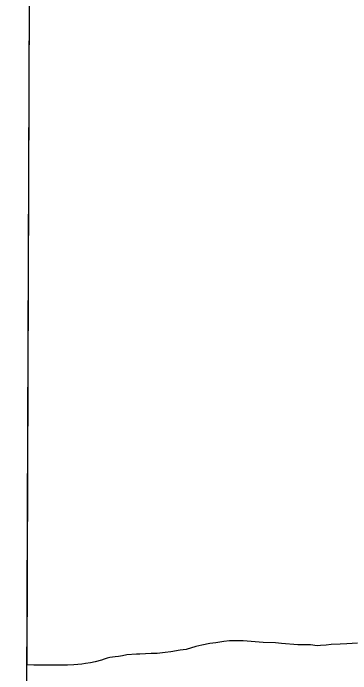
# Model space of a CAD drawing. Extents: x 3146026 to 3183936, y 897894 to 923344.
# Drawn here: x 3150246 to 3151130, y 913306 to 915037 of the extents above; entities that cross this region are included whole.
import ezdxf

# ---------------------------------------------------------------- set-up
doc = ezdxf.new("R2010")
doc.units = 0
doc.layers.add('V-GRID-FRAM', color=7, linetype='Continuous')
doc.layers.add('V-SITE-VEGE', color=7, linetype='Continuous')

msp = doc.modelspace()

# ---------------------------------------------------------------- linework, layer by layer
at = {"layer": 'V-GRID-FRAM'}
msp.add_lwpolyline([(3150311.9, 921563.1), (3181637, 921462.9), (3181586.7, 903274.3), (3150245.8, 903374.5), (3150311.9, 921563.1)], dxfattribs=at)
at = {"layer": 'V-SITE-VEGE'}
for p, q in [((3150282, 913328.9), (3150288.5, 915112.7)), ((3150761.2, 913384.9), (3150740.1, 913380.5)), ((3150776.2, 913386.8), (3150761.2, 913384.9)), ((3150797.4, 913390.3), (3150776.2, 913386.8)), ((3150812.4, 913392.1), (3150797.4, 913390.3)), ((3150847.8, 913392.2), (3150812.4, 913392.1)), ((3150900.8, 913387.9), (3150847.8, 913392.2)), ((3150932.6, 913387.1), (3150900.8, 913387.9)), ((3150948.5, 913385.4), (3150932.6, 913387.1)), ((3150990.9, 913382), (3150948.5, 913385.4)), ((3151024.4, 913381.2), (3150990.9, 913382)), ((3151078.3, 913382.2), (3151065.1, 913380.4)), ((3151102.1, 913383.1), (3151078.3, 913382.2)), ((3151119.8, 913384), (3151102.1, 913383.1)), ((3151147.2, 913385.9), (3151119.8, 913384)), ((3150682.7, 913368), (3150658.8, 913363.5)), ((3150698.6, 913369.8), (3150682.7, 913368)), ((3150724.2, 913376.9), (3150698.6, 913369.8)), ((3150740.1, 913380.5), (3150724.2, 913376.9)), ((3151042.1, 913379.4), (3151024.4, 913381.2)), ((3151050.9, 913379.5), (3151042.1, 913379.4)), ((3151065.1, 913380.4), (3151050.9, 913379.5)), ((3150499, 913348.1), (3150492, 913346.3)), ((3150513.2, 913349.9), (3150499, 913348.1)), ((3150522, 913350.8), (3150513.2, 913349.9)), ((3150531.7, 913352.6), (3150522, 913350.8)), ((3150543.2, 913355.3), (3150531.7, 913352.6)), ((3150568.8, 913357.1), (3150543.2, 913355.3)), ((3150577.6, 913357.1), (3150568.8, 913357.1)), ((3150606.7, 913359), (3150577.6, 913357.1)), ((3150622.6, 913359), (3150606.7, 913359)), ((3150643.8, 913361.7), (3150622.6, 913359)), ((3150658.8, 913363.5), (3150643.8, 913361.7)), ((3150425.8, 913331.2), (3150404.6, 913329.4)), ((3150435.5, 913333), (3150425.8, 913331.2)), ((3150447.8, 913334.8), (3150435.5, 913333)), ((3150460.2, 913337.4), (3150447.8, 913334.8)), ((3150477, 913341), (3150460.2, 913337.4)), ((3150484, 913343.7), (3150477, 913341)), ((3150492, 913346.3), (3150484, 913343.7)), ((3150299.5, 913328.2), (3150282, 913328.9)), ((3150354.2, 913328.4), (3150299.5, 913328.2)), ((3150372.8, 913328.4), (3150354.2, 913328.4)), ((3150387.8, 913328.4), (3150372.8, 913328.4)), ((3150404.6, 913329.4), (3150387.8, 913328.4))]:
    msp.add_line(p, q, dxfattribs=at)

doc.saveas('drawing.dxf')
